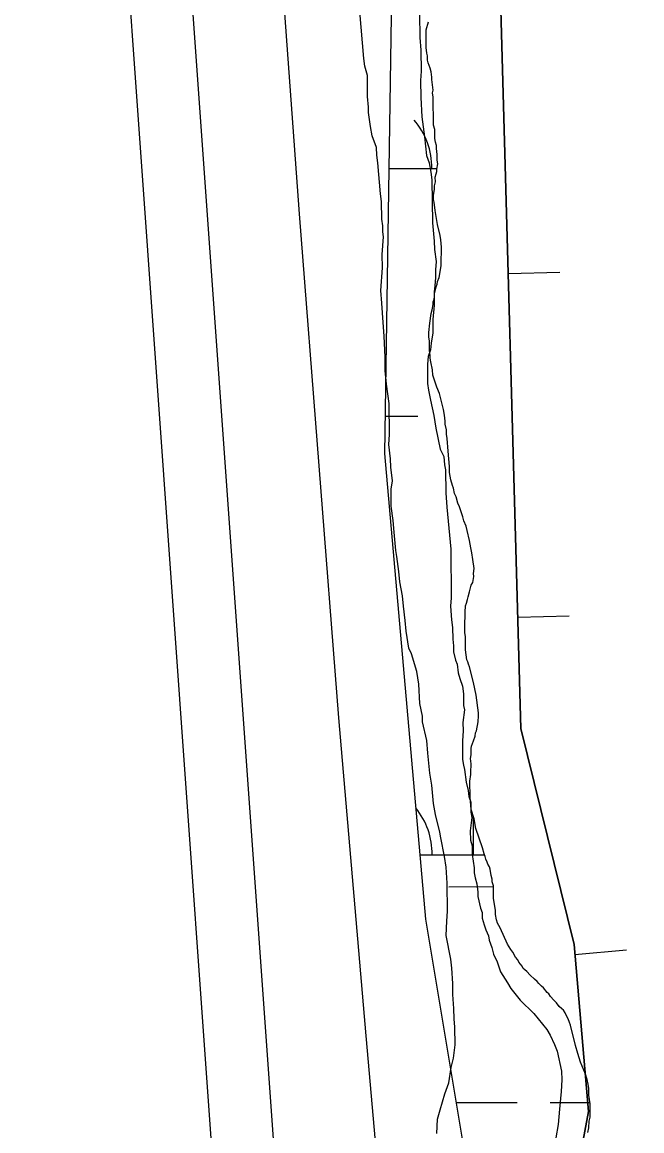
# Model space of a CAD drawing. Extents: x 3279314 to 3317160, y 734079 to 759431.
# Drawn here: x 3296264 to 3296564, y 748022 to 748560 of the extents above; entities that cross this region are included whole.
import ezdxf

# ---------------------------------------------------------------- set-up
doc = ezdxf.new("R2010")
doc.units = 0
for name, color, linetype in [('V-BORW-LINE', 7, 'Continuous'), ('V-LEVE-TOET', 7, 'Continuous'), ('V-SITE-VEGE', 7, 'Continuous'), ('V-SURV-LINE', 7, 'Continuous'), ('V-WETL-SWMP', 7, 'Continuous')]:
    doc.layers.add(name, color=color, linetype=linetype)

msp = doc.modelspace()

# ---------------------------------------------------------------- linework, layer by layer
at = {"layer": 'V-BORW-LINE'}
for p, q in [((3296499.62, 748437.87), (3296524.61, 748438.57)), ((3296504.26, 748271.34), (3296529.25, 748272.03)), ((3296531.96, 748107.9), (3296556.87, 748110.04))]:
    msp.add_line(p, q, dxfattribs=at)
for points in [[(3296285.83, 747515.92), (3296411.16, 747650.39), (3296467.31, 747785.8), (3296510.64, 747881.84), (3296538.49, 748031.66), (3296531.55, 748112.74), (3296505.76, 748217.36), (3296495.23, 748594.98), (3296490.94, 748725.17), (3296559.63, 748702.33), (3296561.39, 748762.33), (3296525.79, 748772.61), (3296488.11, 748846.56), (3296485.59, 749054.3), (3296445.82, 749289.2), (3296418.59, 749487.94), (3296423.02, 749659.58), (3296449.85, 749768.8), (3296429.86, 749846.6), (3296356.36, 750138.12)], [(3296356.36, 750138.12), (3296429.86, 749846.6), (3296449.85, 749768.8), (3296423.02, 749659.58), (3296418.59, 749487.94), (3296445.82, 749289.2), (3296485.59, 749054.3), (3296488.11, 748846.56), (3296525.79, 748772.61), (3296561.39, 748762.33), (3296559.63, 748702.33), (3296490.94, 748725.17), (3296495.23, 748594.98), (3296505.76, 748217.36), (3296531.55, 748112.74), (3296538.49, 748031.66), (3296510.64, 747881.84), (3296467.31, 747785.8), (3296411.16, 747650.39), (3296285.83, 747515.92)]]:
    msp.add_lwpolyline(points, dxfattribs=at)
at = {"layer": 'V-LEVE-TOET'}
msp.add_lwpolyline([(3296128.33, 747580.61), (3296175.31, 747612.85), (3296227.6, 747655.84), (3296279.69, 747698.82), (3296316.43, 747727.7), (3296350.32, 747757.96), (3296375.24, 747780.85), (3296392.39, 747795.79), (3296411.59, 747808.72), (3296425.14, 747821.39), (3296437.63, 747838.28), (3296443.1, 747852.87), (3296445.3, 747886.16), (3296440.35, 747960.49), (3296430.74, 748068.44), (3296417.54, 748222.5), (3296398.58, 748466.82), (3296381.35, 748701.28)], dxfattribs=at)
at = {"layer": 'V-SITE-VEGE'}
for points in [[(3296465.1, 748021.07), (3296465.42, 748028.01), (3296466.59, 748032.52), (3296468.94, 748040.3), (3296470.91, 748045.63), (3296472.04, 748052.98), (3296473.21, 748057.49), (3296473.95, 748064.03), (3296473.84, 748072.59), (3296473.38, 748076.67), (3296473.32, 748081.57), (3296472.83, 748088.5), (3296472.76, 748093.8), (3296472.26, 748101.14), (3296471.8, 748105.62), (3296469.62, 748117.02), (3296469.94, 748123.96), (3296470.29, 748128.86), (3296470.12, 748142.33), (3296469.62, 748150.08), (3296468.73, 748155.37), (3296466.99, 748164.33), (3296466.55, 748167.18), (3296464.4, 748175.72), (3296463.52, 748181.01), (3296462.59, 748189.98), (3296461.7, 748195.68), (3296460.77, 748205.46), (3296460.28, 748211.58), (3296458.13, 748220.53), (3296458.1, 748223.38), (3296456.79, 748229.49), (3296456.27, 748238.87), (3296455.38, 748244.98), (3296452.82, 748253.51), (3296451.56, 748256.35), (3296450.24, 748264.5), (3296449.77, 748269.8), (3296448.86, 748276.72), (3296448.39, 748281.61), (3296447.09, 748288.53), (3296446.62, 748293.42), (3296445.71, 748300.76), (3296445.27, 748303.61), (3296444.34, 748312.58), (3296443.86, 748318.28), (3296442.96, 748325.21), (3296442.9, 748329.7), (3296442.86, 748333.37), (3296443.62, 748337.46), (3296442.72, 748343.98), (3296442.68, 748348.06), (3296441.77, 748354.98), (3296442.12, 748359.88), (3296441.93, 748374.98), (3296440.59, 748384.35), (3296440.1, 748390.87), (3296440.02, 748397.4), (3296439.48, 748407.59), (3296439, 748414.12), (3296438.47, 748423.5), (3296437.99, 748429.61), (3296438.67, 748440.64), (3296438.59, 748447.17), (3296439.29, 748455.74), (3296438.86, 748458.19), (3296438.82, 748461.04), (3296438.37, 748464.3), (3296438.27, 748472.87), (3296437.81, 748476.54), (3296436.4, 748491.61), (3296435.95, 748495.28), (3296435.9, 748498.95), (3296433.79, 748504.64), (3296432.92, 748509.12), (3296432.02, 748516.05), (3296431.99, 748518.49), (3296431.52, 748523.79), (3296431.39, 748533.99), (3296430.11, 748538.46), (3296429.66, 748542.13), (3296427.74, 748564.96)], [(3296456.73, 748563.69), (3296456.87, 748552.26), (3296457.35, 748546.15), (3296457.48, 748535.95), (3296457.13, 748531.45), (3296457.23, 748523.3), (3296457.75, 748513.92), (3296458.19, 748511.47), (3296459.1, 748504.14), (3296460.03, 748495.18), (3296461.3, 748491.52), (3296462.17, 748487.04), (3296462.62, 748483.37), (3296462.88, 748462.57), (3296463.81, 748453.6), (3296463.86, 748449.52), (3296464.74, 748443.82), (3296464.39, 748439.73), (3296464.43, 748436.06), (3296464.08, 748431.98), (3296463.7, 748429.11), (3296463.79, 748422.59), (3296463.05, 748415.64), (3296463.14, 748409.11), (3296462.38, 748404.21), (3296462.01, 748400.94), (3296460.83, 748397.66), (3296460.46, 748393.98), (3296460.58, 748384.6), (3296461.03, 748381.34), (3296461.91, 748376.45), (3296463.63, 748369.13), (3296464.52, 748363.02), (3296466.69, 748352.84), (3296468.37, 748349.19), (3296468.83, 748345.12), (3296469.26, 748342.68), (3296469.4, 748331.66), (3296469.89, 748324.73), (3296471.78, 748304.35), (3296472.07, 748280.68), (3296471.72, 748276.6), (3296472.21, 748270.08), (3296472.66, 748266.41), (3296472.73, 748260.7), (3296473.18, 748257.44), (3296473.21, 748254.58), (3296474.08, 748250.51), (3296474.92, 748248.48), (3296475.38, 748244.41), (3296476.23, 748241.56), (3296477.5, 748237.91), (3296477.96, 748234.24), (3296478.03, 748228.53), (3296478.46, 748226.49), (3296477.72, 748220.36), (3296477.77, 748216.28), (3296477.43, 748211.38), (3296477.53, 748202.4), (3296477.98, 748199.55)], [(3296477.98, 748199.55), (3296478.41, 748197.52), (3296479.31, 748191.41), (3296480.17, 748187.34), (3296480.61, 748184.49), (3296481.46, 748181.64), (3296481.53, 748176.75), (3296481.96, 748174.3), (3296481.23, 748167.77), (3296481.29, 748163.28), (3296482.14, 748160.43), (3296482.19, 748156.35), (3296483.08, 748149.83), (3296483.11, 748147.39), (3296483.55, 748144.94), (3296484.4, 748142.1), (3296484.86, 748138.02), (3296484.89, 748135.98), (3296486.18, 748130.29), (3296487.03, 748128.26), (3296487.06, 748125.4), (3296487.92, 748122.15), (3296488.76, 748119.71), (3296490.02, 748116.87), (3296490.46, 748114.83), (3296491.73, 748111.18), (3296492.58, 748107.92), (3296494.26, 748104.27), (3296495.95, 748099.4), (3296499.28, 748094.13), (3296500.95, 748091.3), (3296505.51, 748085.64), (3296512.12, 748079.19), (3296518.33, 748071.52), (3296520, 748068.68), (3296522.1, 748064.22), (3296523.36, 748060.97), (3296525.52, 748051.2), (3296525.57, 748047.12), (3296525.24, 748041.41), (3296524.53, 748032.83), (3296523.8, 748025.47), (3296522.66, 748018.93)]]:
    msp.add_lwpolyline(points, dxfattribs=at)
at = {"layer": 'V-SURV-LINE'}
for points in [[(3296269.97, 749640.8), (3296393.58, 747909.73)], [(3296363.66, 747907.61), (3296240.05, 749638.67)]]:
    msp.add_lwpolyline(points, dxfattribs=at)
at = {"layer": 'V-WETL-SWMP'}
for p, q in [((3296441.74, 748488.79), (3296465.09, 748488.8)), ((3296439.9, 748368.72), (3296455.83, 748368.73)), ((3296482.78, 748156.14), (3296482.77, 748174.63)), ((3296456.85, 748156.12), (3296488.14, 748156.14)), ((3296470.79, 748140.7), (3296492.49, 748140.71)), ((3296474.42, 748036.06), (3296504, 748036.07)), ((3296520, 748036.08), (3296539.2, 748036.09))]:
    msp.add_line(p, q, dxfattribs=at)
for points in [[(3296779.36, 751764.63), (3296679.15, 751694.43), (3296558.91, 751564.06), (3296371.1, 751261.6), (3296358.49, 751112.77), (3296222.65, 750473.17), (3296179.82, 750207.51), (3296248.27, 750079.83), (3296348.47, 749969.51), (3296388.55, 749889.29), (3296408.6, 749768.94), (3296388.23, 749630.47), (3296396.8, 749350.52), (3296471.03, 748859.18), (3296445.33, 748722.06), (3296439.62, 748350.7), (3296459.61, 748125.03), (3296485.3, 747970.77), (3296458.7, 747833.43), (3296378.53, 747703.05), (3296308.39, 747612.8), (3296188.14, 747512.51)], [(3296779.36, 751764.63), (3296679.15, 751694.43), (3296558.91, 751564.06), (3296371.1, 751261.6), (3296358.49, 751112.77), (3296222.65, 750473.17), (3296179.82, 750207.51), (3296248.27, 750079.83), (3296348.47, 749969.51), (3296388.55, 749889.29), (3296408.6, 749768.94), (3296388.23, 749630.47), (3296396.8, 749350.52), (3296471.03, 748859.18), (3296445.33, 748722.06), (3296439.62, 748350.7), (3296459.61, 748125.03), (3296485.3, 747970.77), (3296458.7, 747833.43), (3296378.53, 747703.05), (3296308.39, 747612.8), (3296188.14, 747512.51)], [(3296465.03, 748488.48), (3296465.52, 748491.06), (3296465.24, 748492.85), (3296465.2, 748495.68), (3296464.91, 748498.5), (3296464.89, 748500.05), (3296464.36, 748501.58), (3296464.08, 748503.38), (3296464.02, 748507.75), (3296463.48, 748509.8), (3296463.31, 748523.42), (3296463.03, 748525.47), (3296463.27, 748526.76), (3296462.7, 748531.89), (3296462.68, 748533.18), (3296462.39, 748535.74), (3296461.85, 748537.54), (3296460.79, 748540.09), (3296460.52, 748541.38), (3296460.5, 748543.43), (3296460.22, 748544.71), (3296459.93, 748547.54), (3296459.83, 748556.02), (3296461.06, 748559.89)], [(3296465.03, 748488.48), (3296465.52, 748491.06), (3296465.24, 748492.85), (3296465.2, 748495.68), (3296464.91, 748498.5), (3296464.89, 748500.05), (3296464.36, 748501.58), (3296464.08, 748503.38), (3296464.02, 748507.75), (3296463.48, 748509.8), (3296463.31, 748523.42), (3296463.03, 748525.47), (3296463.27, 748526.76), (3296462.7, 748531.89), (3296462.68, 748533.18), (3296462.39, 748535.74), (3296461.85, 748537.54), (3296460.79, 748540.09), (3296460.52, 748541.38), (3296460.5, 748543.43), (3296460.22, 748544.71), (3296459.93, 748547.54), (3296459.83, 748556.02), (3296461.06, 748559.89)], [(3296481.67, 748204.65), (3296481.63, 748207.73), (3296481.87, 748208.77), (3296482.87, 748211.35), (3296483.61, 748213.67), (3296483.85, 748215.22), (3296484.35, 748216.25), (3296485.07, 748220.63), (3296485.29, 748223.46), (3296485.27, 748225), (3296484.14, 748233.47), (3296482.78, 748239.62), (3296480.88, 748247.31), (3296480.35, 748248.59), (3296480.08, 748249.61), (3296479.55, 748250.64), (3296478.98, 748255.51), (3296478.9, 748261.94), (3296478.62, 748263.73), (3296478.56, 748268.62), (3296478.78, 748271.7), (3296478.75, 748273.76), (3296478.97, 748276.85), (3296479.47, 748278.14), (3296479.96, 748279.94), (3296480.2, 748281.23), (3296480.95, 748283.55), (3296481.68, 748286.91), (3296482.43, 748288.2), (3296482.91, 748291.03), (3296482.89, 748292.58), (3296483.12, 748294.89), (3296482.55, 748299.25), (3296481.99, 748302.59), (3296481.45, 748304.9), (3296480.89, 748308.49), (3296479.8, 748313.36), (3296479.26, 748315.41), (3296478.2, 748317.96), (3296477.67, 748320.01), (3296476.6, 748323.34), (3296476.06, 748324.88), (3296475.27, 748326.67), (3296474.46, 748329.74), (3296473.67, 748331.28), (3296473.12, 748333.84), (3296472.59, 748335.12), (3296471.79, 748337.94), (3296471.23, 748341.53), (3296471.19, 748344.35), (3296470.59, 748351.8), (3296470, 748357.96), (3296469.71, 748360.02), (3296469.69, 748362.07), (3296469.14, 748364.89), (3296469.12, 748366.43), (3296468.83, 748369.26), (3296468.28, 748372.08), (3296467.74, 748373.87), (3296466.38, 748379.77), (3296465.06, 748382.83), (3296463.19, 748388.72), (3296462.9, 748391.29), (3296462.08, 748395.14), (3296461.8, 748396.93), (3296461.79, 748398.22), (3296461.5, 748400.53), (3296461.44, 748405.15), (3296461.16, 748407.21), (3296461.13, 748409.26), (3296461.59, 748413.89), (3296462.3, 748418.53), (3296462.8, 748420.34), (3296463.28, 748422.91), (3296463.26, 748424.2), (3296463.76, 748425.49), (3296464, 748426.78), (3296463.98, 748428.06), (3296464.71, 748431.41), (3296465.21, 748432.7), (3296465.45, 748433.99), (3296466.2, 748436.06), (3296467.16, 748441.72), (3296467.12, 748444.55), (3296467.33, 748448.41), (3296467.3, 748450.72), (3296467, 748454.32), (3296466.72, 748456.37), (3296465.37, 748461.75), (3296464.8, 748465.6), (3296464.25, 748468.42), (3296463.69, 748472.53), (3296463.42, 748473.81), (3296463.39, 748475.86), (3296463.87, 748478.7), (3296463.85, 748480.5), (3296464.34, 748482.3), (3296464.31, 748484.62), (3296464.81, 748486.17), (3296465.05, 748487.45), (3296465.03, 748488.48)], [(3296481.67, 748204.65), (3296481.63, 748207.73), (3296481.87, 748208.77), (3296482.87, 748211.35), (3296483.61, 748213.67), (3296483.85, 748215.22), (3296484.35, 748216.25), (3296485.07, 748220.63), (3296485.29, 748223.46), (3296485.27, 748225), (3296484.14, 748233.47), (3296482.78, 748239.62), (3296480.88, 748247.31), (3296480.35, 748248.59), (3296480.08, 748249.61), (3296479.55, 748250.64), (3296478.98, 748255.51), (3296478.9, 748261.94), (3296478.62, 748263.73), (3296478.56, 748268.62), (3296478.78, 748271.7), (3296478.75, 748273.76), (3296478.97, 748276.85), (3296479.47, 748278.14), (3296479.96, 748279.94), (3296480.2, 748281.23), (3296480.95, 748283.55), (3296481.68, 748286.91), (3296482.43, 748288.2), (3296482.91, 748291.03), (3296482.89, 748292.58), (3296483.12, 748294.89), (3296482.55, 748299.25), (3296481.99, 748302.59), (3296481.45, 748304.9), (3296480.89, 748308.49), (3296479.8, 748313.36), (3296479.26, 748315.41), (3296478.2, 748317.96), (3296477.67, 748320.01), (3296476.6, 748323.34), (3296476.06, 748324.88), (3296475.27, 748326.67), (3296474.46, 748329.74), (3296473.67, 748331.28), (3296473.12, 748333.84), (3296472.59, 748335.12), (3296471.79, 748337.94), (3296471.23, 748341.53), (3296471.19, 748344.35), (3296470.59, 748351.8), (3296470, 748357.96), (3296469.71, 748360.02), (3296469.69, 748362.07), (3296469.14, 748364.89), (3296469.12, 748366.43), (3296468.83, 748369.26), (3296468.28, 748372.08), (3296467.74, 748373.87), (3296466.38, 748379.77), (3296465.06, 748382.83), (3296463.19, 748388.72), (3296462.9, 748391.29), (3296462.08, 748395.14), (3296461.8, 748396.93), (3296461.79, 748398.22), (3296461.5, 748400.53), (3296461.44, 748405.15), (3296461.16, 748407.21), (3296461.13, 748409.26), (3296461.59, 748413.89), (3296462.3, 748418.53), (3296462.8, 748420.34), (3296463.28, 748422.91), (3296463.26, 748424.2), (3296463.76, 748425.49), (3296464, 748426.78), (3296463.98, 748428.06), (3296464.71, 748431.41), (3296465.21, 748432.7), (3296465.45, 748433.99), (3296466.2, 748436.06), (3296467.16, 748441.72), (3296467.12, 748444.55), (3296467.33, 748448.41), (3296467.3, 748450.72), (3296467, 748454.32), (3296466.72, 748456.37), (3296465.37, 748461.75), (3296464.8, 748465.6), (3296464.25, 748468.42), (3296463.69, 748472.53), (3296463.42, 748473.81), (3296463.39, 748475.86), (3296463.87, 748478.7), (3296463.85, 748480.5), (3296464.34, 748482.3), (3296464.31, 748484.62), (3296464.81, 748486.17), (3296465.05, 748487.45), (3296465.03, 748488.48)], [(3296538.18, 748021.56), (3296538.66, 748023.88), (3296538.88, 748026.97), (3296539.37, 748029.03), (3296539.29, 748035.46), (3296538.73, 748039.56), (3296538.68, 748042.9), (3296538.4, 748044.96), (3296537.86, 748047.26), (3296537.06, 748049.82), (3296534.67, 748055.71), (3296533.33, 748059.8), (3296532.26, 748063.64), (3296529.82, 748073.64), (3296529.29, 748074.92), (3296528.75, 748076.71), (3296527.97, 748077.73), (3296527.18, 748079.52), (3296526.39, 748080.79), (3296525.61, 748081.56), (3296524.31, 748082.57), (3296523, 748084.35), (3296521.7, 748085.62), (3296520.14, 748087.4), (3296519.35, 748088.68), (3296518.57, 748089.44), (3296516.74, 748091.73), (3296515.71, 748092.48), (3296514.4, 748093.75), (3296513.62, 748094.77), (3296512.32, 748095.79), (3296510.24, 748097.82), (3296508.68, 748099.59), (3296507.64, 748100.35), (3296506.86, 748101.11), (3296506.33, 748102.14), (3296504.76, 748104.17), (3296504.24, 748105.2), (3296503.19, 748106.47), (3296501.88, 748109.02), (3296500.83, 748110.29), (3296499.26, 748112.84), (3296495.82, 748120.77), (3296494.5, 748123.07), (3296493.97, 748124.6), (3296493.43, 748127.17), (3296493.4, 748129.22), (3296492.56, 748135.12), (3296492.48, 748141.04), (3296491.94, 748143.09), (3296491.93, 748144.37), (3296491.39, 748146.16), (3296490.84, 748149.24), (3296490.57, 748150.27), (3296489.78, 748151.54), (3296489.51, 748152.57), (3296488.72, 748154.1), (3296488.45, 748155.38), (3296487.92, 748156.66), (3296487.11, 748159.48), (3296483.91, 748168.95), (3296483.08, 748173.56), (3296481.74, 748178.17), (3296481.15, 748184.08), (3296481.06, 748191.79), (3296481.53, 748195.14), (3296481.5, 748197.45), (3296481.74, 748198.74), (3296481.72, 748200.28), (3296481.43, 748202.85), (3296481.67, 748204.65)], [(3296538.18, 748021.56), (3296538.66, 748023.88), (3296538.88, 748026.97), (3296539.37, 748029.03), (3296539.29, 748035.46), (3296538.73, 748039.56), (3296538.68, 748042.9), (3296538.4, 748044.96), (3296537.86, 748047.26), (3296537.06, 748049.82), (3296534.67, 748055.71), (3296533.33, 748059.8), (3296532.26, 748063.64), (3296529.82, 748073.64), (3296529.29, 748074.92), (3296528.75, 748076.71), (3296527.97, 748077.73), (3296527.18, 748079.52), (3296526.39, 748080.79), (3296525.61, 748081.56), (3296524.31, 748082.57), (3296523, 748084.35), (3296521.7, 748085.62), (3296520.14, 748087.4), (3296519.35, 748088.68), (3296518.57, 748089.44), (3296516.74, 748091.73), (3296515.71, 748092.48), (3296514.4, 748093.75), (3296513.62, 748094.77), (3296512.32, 748095.79), (3296510.24, 748097.82), (3296508.68, 748099.59), (3296507.64, 748100.35), (3296506.86, 748101.11), (3296506.33, 748102.14), (3296504.76, 748104.17), (3296504.24, 748105.2), (3296503.19, 748106.47), (3296501.88, 748109.02), (3296500.83, 748110.29), (3296499.26, 748112.84), (3296495.82, 748120.77), (3296494.5, 748123.07), (3296493.97, 748124.6), (3296493.43, 748127.17), (3296493.4, 748129.22), (3296492.56, 748135.12), (3296492.48, 748141.04), (3296491.94, 748143.09), (3296491.93, 748144.37), (3296491.39, 748146.16), (3296490.84, 748149.24), (3296490.57, 748150.27), (3296489.78, 748151.54), (3296489.51, 748152.57), (3296488.72, 748154.1), (3296488.45, 748155.38), (3296487.92, 748156.66), (3296487.11, 748159.48), (3296483.91, 748168.95), (3296483.08, 748173.56), (3296481.74, 748178.17), (3296481.15, 748184.08), (3296481.06, 748191.79), (3296481.53, 748195.14), (3296481.5, 748197.45), (3296481.74, 748198.74), (3296481.72, 748200.28), (3296481.43, 748202.85), (3296481.67, 748204.65)]]:
    msp.add_lwpolyline(points, dxfattribs=at)
for centre, end in [((3296427.37, 748489.26), 40.801), ((3296427.54, 748156.58), 39.2428)]:
    msp.add_arc(centre, 35.25, 359.2573, end, dxfattribs=at)

doc.saveas('drawing.dxf')
